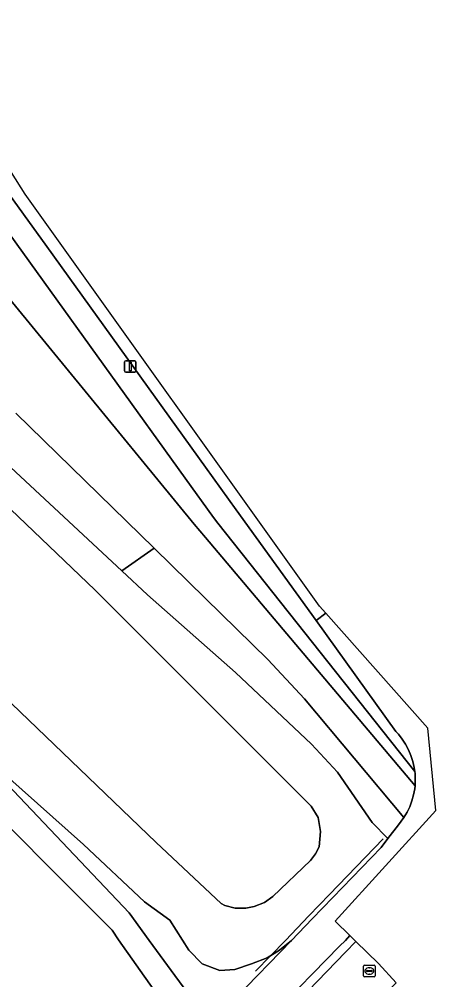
# Model space of a CAD drawing. Extents: x 157767 to 159172, y 387839 to 389425.
# Drawn here: x 158483.7 to 158520.1, y 388996.6 to 389080.5 of the extents above; entities that cross this region are included whole.
import ezdxf

# ---------------------------------------------------------------- set-up
doc = ezdxf.new("R2010")
doc.units = 0
for name, color, linetype in [('IMGEO_Berm_groen', 7, 'Continuous'), ('IMGEO_Fietspad_gesloten', 7, 'Continuous'), ('IMGEO_Grasland_overig', 7, 'Continuous'), ('IMGEO_Groenvoorziening', 7, 'Continuous'), ('IMGEO_Hek', 7, 'Continuous'), ('IMGEO_Kolk', 7, 'Continuous'), ('IMGEO_Lichtmast', 7, 'Continuous'), ('IMGEO_Loofbos', 7, 'Continuous'), ('IMGEO_Oever', 7, 'Continuous'), ('IMGEO_Rijbaan_lokaal_open', 7, 'Continuous'), ('IMGEO_Walbescherming', 7, 'Continuous'), ('IMGEO_Waterloop', 7, 'Continuous')]:
    doc.layers.add(name, color=color, linetype=linetype)

msp = doc.modelspace()

# ---------------------------------------------------------------- linework, layer by layer
at = {"layer": 'IMGEO_Berm_groen'}
msp.add_lwpolyline([(158512.604, 389000.411), (158512.203, 389000), (158511.7, 388999.484), (158500, 388987.488), (158494.167, 388981.507), (158494.067, 388980.152), (158500, 388986.299), (158512.225, 388998.963), (158513.128, 388999.898)], close=True, dxfattribs=at)
at = {"layer": 'IMGEO_Fietspad_gesloten'}
for points in [[(158480.387, 389068.567), (158486.143, 389060.612), (158500, 389041.347), (158502.683, 389037.617), (158509.651, 389027.929), (158510.509, 389028.572), (158509.951, 389029.202), (158484.265, 389065.173), (158474.592, 389080.471)], [(158500, 388987.488), (158511.7, 388999.484), (158512.203, 389000), (158512.604, 389000.411), (158511.324, 389001.662), (158520.094, 389011.351), (158519.408, 389018.522), (158510.509, 389028.572), (158509.651, 389027.929), (158516.619, 389018.241), (158516.83, 389018.009), (158517.166, 389017.584), (158517.463, 389017.13), (158517.717, 389016.652), (158517.928, 389016.152), (158518.094, 389015.636), (158518.213, 389015.107), (158518.258, 389014.764), (158518.284, 389014.57), (158518.307, 389014.028), (158518.281, 389013.487), (158518.254, 389013.246), (158518.157, 389012.711), (158518.014, 389012.186), (158517.824, 389011.677), (158517.589, 389011.187), (158517.312, 389010.719), (158516.842, 389010.094), (158515.922, 389008.905), (158515.317, 389008.123), (158511.098, 389003.746), (158509.292, 389001.872), (158507.487, 389000), (158502.594, 388994.926)]]:
    msp.add_lwpolyline(points, dxfattribs=at)
at = {"layer": 'IMGEO_Grasland_overig'}
msp.add_lwpolyline([(158464.148, 389028.65), (158491.845, 389000.88), (158492.405, 389000.047), (158497.039, 388993.505), (158498.922, 388991.116), (158500, 388992.235), (158500.475, 388992.728), (158499.974, 388993.322), (158495.083, 389000), (158493.33, 389002.393), (158477.869, 389018.695)], dxfattribs=at)
at = {"layer": 'IMGEO_Groenvoorziening'}
for points in [[(158478.727, 389067.449), (158498.233, 389040.379), (158500.706, 389036.939), (158501.059, 389036.449), (158518.258, 389014.764), (158518.213, 389015.107), (158518.094, 389015.636), (158517.928, 389016.152), (158517.717, 389016.652), (158517.463, 389017.13), (158517.166, 389017.584), (158516.83, 389018.009), (158516.619, 389018.241), (158509.651, 389027.929), (158502.683, 389037.617), (158500, 389041.347), (158486.143, 389060.612), (158480.387, 389068.567)], [(158469.058, 389054.262), (158492.685, 389032.278), (158495.525, 389034.264), (158483.453, 389046.068)]]:
    msp.add_lwpolyline(points, dxfattribs=at)
for points in [[(158508.643, 389021.096), (158505.429, 389024.535), (158500, 389029.868), (158495.525, 389034.264), (158492.685, 389032.278), (158494.921, 389030.197), (158502.616, 389023.408), (158509.249, 389017.151), (158511.504, 389014.697), (158514.547, 389010.305), (158515.922, 389008.905), (158516.842, 389010.094), (158517.312, 389010.719)], [(158489.36, 389008.382), (158481.272, 389015.528), (158477.869, 389018.695), (158493.33, 389002.393), (158495.083, 389000), (158499.974, 388993.322), (158500.475, 388992.728), (158502.594, 388994.926), (158507.487, 389000), (158506.451, 388999.132), (158505.373, 388998.476), (158504.011, 388997.952), (158502.542, 388997.465), (158501.252, 388997.377), (158499.694, 388997.95), (158498.548, 388999.144), (158496.893, 389001.771), (158494.664, 389003.366)]]:
    msp.add_lwpolyline(points, close=True, dxfattribs=at)
at = {"layer": 'IMGEO_Hek'}
for points in [[(158510.83, 389004.014), (158515.511, 389008.879)], [(158509.024, 389002.137), (158510.83, 389004.014)], [(158504.366, 388997.297), (158506.968, 389000), (158509.024, 389002.137)]]:
    msp.add_lwpolyline(points, dxfattribs=at)
at = {"layer": 'IMGEO_Kolk'}
for p, q in [((158513.795, 388996.896), (158513.795, 388997.748)), ((158513.87, 388997.822), (158514.722, 388997.822)), ((158514.283, 388997.602), (158514.308, 388997.602)), ((158514.796, 388997.748), (158514.796, 388996.896)), ((158514.722, 388996.822), (158513.87, 388996.822)), ((158514.054, 388997.316), (158514.054, 388997.328)), ((158514.492, 388997.279), (158514.094, 388997.279)), ((158514.097, 388997.365), (158514.495, 388997.365)), ((158514.306, 388997.042), (158514.281, 388997.042)), ((158514.538, 388997.328), (158514.538, 388997.316))]:
    msp.add_line(p, q, dxfattribs=at)
for points in [[(158513.795, 388996.896), (158513.795, 388997.748)], [(158513.87, 388997.822), (158514.722, 388997.822)], [(158514.796, 388997.748), (158514.796, 388996.896)], [(158514.722, 388996.822), (158513.87, 388996.822)]]:
    msp.add_lwpolyline(points, dxfattribs=at)
for centre, radius, start, end in [((158513.872, 388997.746), 0.0765, 91.55205, 178.44795), ((158513.872, 388997.746), 0.0765, 91.55205, 178.44795), ((158514.72, 388997.746), 0.0765, 1.55205, 88.44795), ((158514.72, 388997.746), 0.0765, 1.55205, 88.44795), ((158513.872, 388996.898), 0.0765, 181.55205, 268.44795), ((158513.872, 388996.898), 0.0765, 181.55205, 268.44795), ((158514.094, 388997.325), 0.0403, 85.87752, 175.75265), ((158514.091, 388997.315), 0.0366, 178.93798, 274.71019), ((158514.495, 388997.322), 0.043, 264.86636, 352.45326), ((158514.499, 388997.327), 0.0386, 1.73085, 96.63898), ((158514.72, 388996.898), 0.0765, 271.55205, 358.44795), ((158514.72, 388996.898), 0.0765, 271.55205, 358.44795)]:
    msp.add_arc(centre, radius, start, end, dxfattribs=at)
for centre, major_axis, ratio, start_param, end_param in [((158514.282, 388997.322), (-0.387, 0.002), 0.722429, 4.712389, 7.853982), ((158514.307, 388997.322), (-0.39, 0.002), 0.717154, 1.570796, 4.712389)]:
    msp.add_ellipse(centre, major_axis=major_axis, ratio=ratio, start_param=start_param, end_param=end_param, dxfattribs=at)
at = {"layer": 'IMGEO_Lichtmast'}
for p, q in [((158492.929, 389049.74), (158492.929, 389050.54)), ((158492.929, 389050.54), (158492.929, 389049.74)), ((158493.029, 389050.64), (158493.819, 389050.64)), ((158493.819, 389050.64), (158493.029, 389050.64)), ((158493.919, 389050.54), (158493.919, 389049.74)), ((158493.919, 389049.74), (158493.919, 389050.54)), ((158493.819, 389049.64), (158493.029, 389049.64)), ((158493.029, 389049.64), (158493.819, 389049.64))]:
    msp.add_line(p, q, dxfattribs=at)
msp.add_lwpolyline([(158493.349, 389050.515), (158493.499, 389050.515), (158493.499, 389049.765), (158493.349, 389049.765), (158493.349, 389050.515)], dxfattribs=at)
for centre, start, end in [((158493.029, 389050.54), 90, 180), ((158493.029, 389050.54), 90, 180), ((158493.819, 389050.54), 0, 90), ((158493.819, 389050.54), 360, 90), ((158493.029, 389049.74), 180, 270), ((158493.029, 389049.74), 180, 270), ((158493.819, 389049.74), 270, 0), ((158493.819, 389049.74), 270, 0)]:
    msp.add_arc(centre, 0.1, start, end, dxfattribs=at)
at = {"layer": 'IMGEO_Loofbos'}
for points in [[(158477.03, 389063.162), (158499.013, 389036.358), (158500, 389035.188), (158518.281, 389013.487), (158518.307, 389014.028), (158518.284, 389014.57), (158518.258, 389014.764), (158501.059, 389036.449), (158500.706, 389036.939), (158498.233, 389040.379), (158478.727, 389067.449)], [(158483.453, 389046.068), (158495.525, 389034.264), (158500, 389029.868), (158505.429, 389024.535), (158508.643, 389021.096), (158517.312, 389010.719), (158517.589, 389011.187), (158517.824, 389011.677), (158518.014, 389012.186), (158518.157, 389012.711), (158518.254, 389013.246), (158518.281, 389013.487), (158500, 389035.188), (158499.013, 389036.358), (158477.03, 389063.162)], [(158427.203, 389044.805), (158428.123, 389044.144), (158434.17, 389038.523), (158453.509, 389019.533), (158452.511, 389018.241), (158455.411, 389016.001), (158438.785, 388995.38), (158438.108, 388994.606), (158455.428, 388980.497), (158459.637, 388976.702), (158464.453, 388971.904), (158471.704, 388964.144), (158475.102, 388960.508), (158487.077, 388972.912), (158484.113, 388975.755), (158498.922, 388991.116), (158497.039, 388993.505), (158492.405, 389000.047), (158491.845, 389000.88), (158464.148, 389028.65)]]:
    msp.add_lwpolyline(points, dxfattribs=at)
at = {"layer": 'IMGEO_Oever'}
for points in [[(158453.618, 389065.742), (158490.327, 389030.63), (158503.97, 389016.95), (158509.228, 389011.73), (158509.83, 389010.742), (158510.025, 389009.514), (158509.915, 389008.165), (158509.596, 389007.547), (158509.165, 389006.964), (158505.87, 389003.837), (158505.144, 389003.293), (158504.235, 389002.952), (158503.508, 389002.813), (158502.57, 389002.798), (158501.694, 389003.032), (158501.368, 389003.216), (158495.692, 389008.553), (158445.932, 389056.367)], [(158481.272, 389015.528), (158489.36, 389008.382), (158494.664, 389003.366), (158496.893, 389001.771), (158498.548, 388999.144), (158499.694, 388997.95), (158501.252, 388997.377), (158502.542, 388997.465), (158504.011, 388997.952), (158505.373, 388998.476), (158506.451, 388999.132), (158507.487, 389000), (158509.292, 389001.872), (158511.098, 389003.746), (158515.317, 389008.123), (158515.922, 389008.905), (158514.547, 389010.305), (158511.504, 389014.697), (158509.249, 389017.151), (158502.616, 389023.408), (158494.921, 389030.197), (158492.685, 389032.278), (158469.058, 389054.262)]]:
    msp.add_lwpolyline(points, dxfattribs=at)
at = {"layer": 'IMGEO_Rijbaan_lokaal_open'}
for points in [[(158513.128, 388999.898), (158512.225, 388998.963), (158500, 388986.299), (158494.067, 388980.152), (158487.077, 388972.912), (158475.102, 388960.508), (158473.752, 388959.109), (158459.888, 388944.748), (158452.18, 388938.289), (158449.844, 388933.904), (158435.29, 388906.586), (158433.351, 388902.947), (158431.408, 388901.943)], [(158439.627, 388897.848), (158439.194, 388900.963), (158455.767, 388932.082), (158457.146, 388934.671), (158457.911, 388935.462), (158460.935, 388938.589), (158476.956, 388955.156), (158478.327, 388956.575), (158490.24, 388968.894), (158496.593, 388975.494), (158500, 388979.029), (158504.995, 388984.21), (158506.394, 388985.662), (158508.944, 388988.307), (158515.8, 388995.418), (158516.636, 388996.285), (158515.089, 388997.98), (158513.128, 388999.898)]]:
    msp.add_lwpolyline(points, dxfattribs=at)
at = {"layer": 'IMGEO_Walbescherming'}
for points in [[(158510.025, 389009.514), (158509.83, 389010.742), (158509.228, 389011.73), (158503.97, 389016.95)], [(158502.57, 389002.798), (158501.694, 389003.032), (158501.368, 389003.216), (158495.692, 389008.553)]]:
    msp.add_lwpolyline(points, dxfattribs=at)
at = {"layer": 'IMGEO_Waterloop'}
msp.add_lwpolyline([(158445.932, 389056.367), (158495.692, 389008.553), (158501.368, 389003.216), (158501.694, 389003.032), (158502.57, 389002.798), (158503.508, 389002.813), (158504.235, 389002.952), (158505.144, 389003.293), (158505.87, 389003.837), (158509.165, 389006.964), (158509.596, 389007.547), (158509.915, 389008.165), (158510.025, 389009.514), (158509.83, 389010.742), (158509.228, 389011.73), (158503.97, 389016.95), (158490.327, 389030.63), (158453.618, 389065.742)], dxfattribs=at)

doc.saveas('drawing.dxf')
